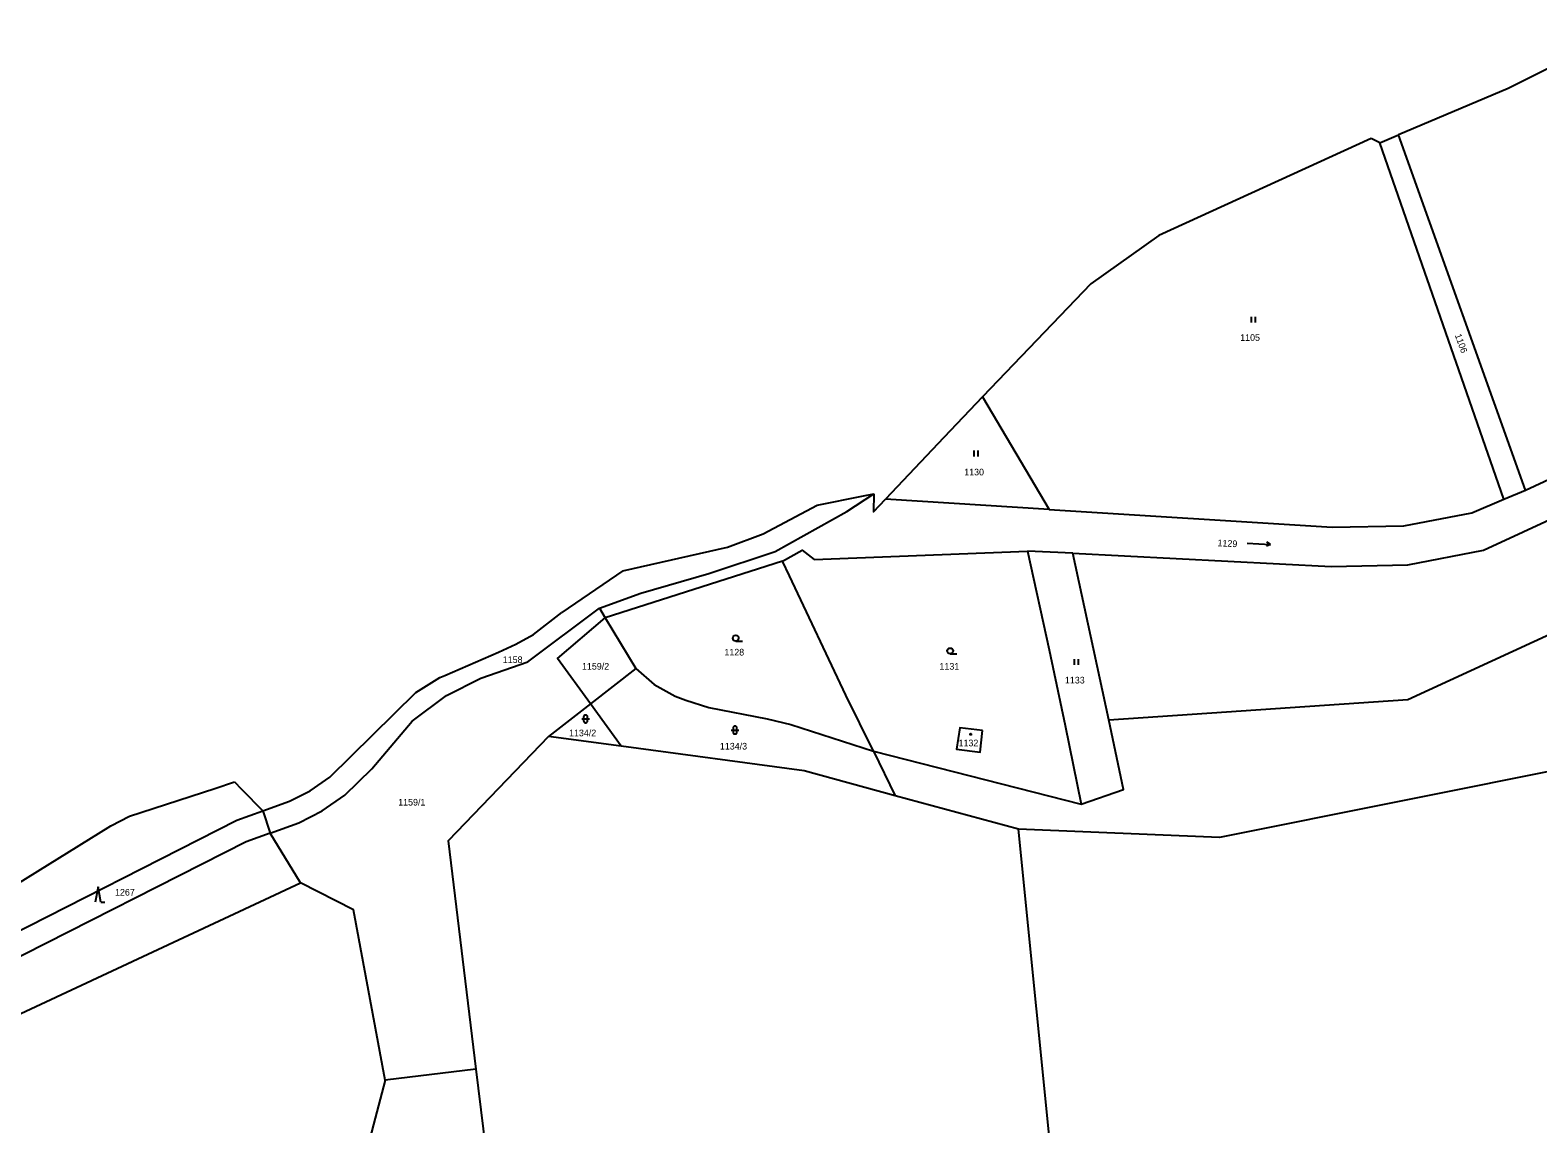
# Model space of a CAD drawing. Extents: x -520431 to -517205, y -1075927 to -1074013.
# Drawn here: x -518762.1 to -518376.5, y -1074320 to -1074040.2 of the extents above; entities that cross this region are included whole.
import ezdxf

# ---------------------------------------------------------------- set-up
doc = ezdxf.new("R2010")
doc.units = 0
for name, color, linetype in [('Hranice parcel', 7, 'Continuous'), ('Parcelní čísla', 7, 'Continuous'), ('Značky budov', 7, 'Continuous'), ('Značky kultur', 7, 'Continuous')]:
    doc.layers.add(name, color=color, linetype=linetype)

msp = doc.modelspace()

# ---------------------------------------------------------------- linework, layer by layer
at = {"layer": 'Hranice parcel'}
for p, q in [((-518354.42, -1074040.18), (-518384.03, -1074055.15)), ((-518384.03, -1074055.15), (-518412.07, -1074066.97)), ((-518419.07, -1074067.93), (-518473.42, -1074092.69)), ((-518416.86, -1074068.99), (-518419.07, -1074067.93)), ((-518416.86, -1074068.99), (-518412.07, -1074066.97)), ((-518379.64, -1074157.9), (-518412.07, -1074066.97)), ((-518385.18, -1074160.23), (-518416.86, -1074068.99)), ((-518473.42, -1074092.69), (-518490.83, -1074105.12)), ((-518490.83, -1074105.12), (-518518.53, -1074134.04)), ((-518379.64, -1074157.9), (-518280.93, -1074111.82)), ((-518518.53, -1074134.04), (-518528.44, -1074144.39)), ((-518518.53, -1074134.04), (-518501.47, -1074162.84)), ((-518528.44, -1074144.39), (-518543.36, -1074160.2)), ((-518560.83, -1074161.75), (-518548.99, -1074159.33)), ((-518548.99, -1074159.33), (-518546.35, -1074158.79)), ((-518501.47, -1074162.84), (-518543.36, -1074160.2)), ((-518385.18, -1074160.23), (-518379.64, -1074157.9)), ((-518574.62, -1074169.1), (-518560.83, -1074161.75)), ((-518495.42, -1074174.04), (-518506.97, -1074173.46)), ((-518486.24, -1074216.69), (-518495.42, -1074174.04)), ((-518610.49, -1074178.54), (-518626.12, -1074189.2)), ((-518569.65, -1074176.06), (-518614.99, -1074190.53)), ((-518616.5, -1074188.04), (-518614.99, -1074190.53)), ((-518614.99, -1074190.53), (-518607.15, -1074203.52)), ((-518656.04, -1074205.28), (-518642.31, -1074199.31)), ((-518607.15, -1074203.52), (-518618.81, -1074212.6)), ((-518685.42, -1074231.32), (-518663.46, -1074209.68)), ((-518618.81, -1074212.6), (-518629.51, -1074220.94)), ((-518610.95, -1074223.43), (-518618.81, -1074212.6)), ((-518610.95, -1074223.43), (-518629.51, -1074220.94)), ((-518546.4, -1074224.71), (-518493.31, -1074238.26)), ((-518546.4, -1074224.71), (-518540.85, -1074236.06)), ((-518714.91, -1074234.19), (-518709.85, -1074232.53)), ((-518709.85, -1074232.53), (-518708.02, -1074234.39)), ((-518736.66, -1074241.32), (-518714.91, -1074234.19)), ((-518708.02, -1074234.39), (-518702.57, -1074239.93)), ((-518509.31, -1074244.66), (-518540.85, -1074236.06)), ((-518702.57, -1074239.93), (-518700.72, -1074245.65)), ((-518692.92, -1074258.36), (-518700.72, -1074245.65)), ((-518648.11, -1074306.01), (-518671.34, -1074308.84))]:
    msp.add_line(p, q, dxfattribs=at)
for points in [[(-518495.42, -1074174.04), (-518429.31, -1074177.39), (-518409.68, -1074177.01), (-518390.4, -1074173.28), (-518251.79, -1074109.22), (-518233.45, -1074096.86)], [(-518486.24, -1074216.69), (-518409.76, -1074211.47), (-518356, -1074186.74), (-518272.43, -1074153.07), (-518208.72, -1074139.47)], [(-518616.5, -1074188.04), (-518605.88, -1074184.2), (-518588.5, -1074179.17), (-518571.56, -1074173.58), (-518553.21, -1074163.31), (-518546.35, -1074158.79)], [(-518546.35, -1074158.79), (-518546.43, -1074163.45), (-518543.36, -1074160.2)], [(-518501.47, -1074162.84), (-518429.09, -1074167.39), (-518410.74, -1074167.03), (-518393.32, -1074163.66), (-518385.18, -1074160.23)], [(-518610.49, -1074178.54), (-518583.78, -1074172.46), (-518574.62, -1074169.1)], [(-518569.65, -1074176.06), (-518564.67, -1074173.24), (-518561.55, -1074175.59), (-518506.97, -1074173.46)], [(-518506.97, -1074173.46), (-518501.44, -1074198.73), (-518497.36, -1074218.14), (-518493.31, -1074238.26)], [(-518546.4, -1074224.71), (-518553.47, -1074210.33), (-518567.88, -1074179.85), (-518569.65, -1074176.06)], [(-518700.72, -1074245.65), (-518693.35, -1074243.02), (-518687.4, -1074239.96), (-518681.59, -1074235.96), (-518674.7, -1074229.18), (-518664.38, -1074217.03), (-518655.64, -1074210.44), (-518646.83, -1074205.97), (-518634.81, -1074201.78), (-518616.5, -1074188.04)], [(-518642.31, -1074199.31), (-518637.85, -1074197.27), (-518633.32, -1074194.83), (-518626.12, -1074189.2)], [(-518618.81, -1074212.6), (-518627.23, -1074201), (-518614.99, -1074190.53)], [(-518663.46, -1074209.68), (-518657.29, -1074205.82), (-518656.04, -1074205.28)], [(-518607.15, -1074203.52), (-518602.53, -1074207.63), (-518597.14, -1074210.56), (-518594.41, -1074211.66), (-518588.48, -1074213.49), (-518573.58, -1074216.41), (-518567.57, -1074217.88), (-518546.4, -1074224.71)], [(-518493.31, -1074238.26), (-518482.41, -1074234.49), (-518486.24, -1074216.69)], [(-518629.51, -1074220.94), (-518655.21, -1074247.59), (-518648.11, -1074306.01)], [(-518518.49, -1074219.37), (-518524.34, -1074218.7), (-518525.17, -1074224.12), (-518519.15, -1074224.9), (-518518.49, -1074219.37)], [(-518540.85, -1074236.06), (-518564.09, -1074229.73), (-518610.95, -1074223.43)], [(-518365.52, -1074228.22), (-518457.89, -1074246.76), (-518509.31, -1074244.66)], [(-518702.57, -1074239.93), (-518695.74, -1074237.49), (-518690.48, -1074234.8), (-518685.42, -1074231.32)], [(-518807.42, -1074298.56), (-518781.44, -1074280.23), (-518772.33, -1074274.36), (-518709.23, -1074242.3), (-518702.57, -1074239.93)], [(-518787, -1074272.03), (-518741.51, -1074243.77), (-518736.66, -1074241.32)], [(-518481.5, -1074522), (-518495.4, -1074383.37), (-518509.31, -1074244.66)], [(-518700.72, -1074245.65), (-518706.84, -1074247.83), (-518769.32, -1074279.56), (-518778.06, -1074285.2), (-518806.41, -1074305.5)], [(-518789.46, -1074460.36), (-518779.66, -1074458.38), (-518797.01, -1074329.01), (-518780.23, -1074299.11), (-518692.92, -1074258.36)], [(-518671.34, -1074308.84), (-518679.42, -1074265.31), (-518692.92, -1074258.36)], [(-518648.11, -1074306.01), (-518644.39, -1074336.6), (-518683.65, -1074459.11), (-518715.65, -1074567.42)], [(-518671.34, -1074308.84), (-518698.04, -1074410.69), (-518732.98, -1074566.81)]]:
    msp.add_lwpolyline(points, dxfattribs=at)
at = {"layer": 'Značky budov'}
msp.add_circle((-518521.53, -1074220.35), 0.175, dxfattribs=at)
at = {"layer": 'Značky kultur'}
for p, q in [((-518449.72, -1074115.01), (-518449.72, -1074113.51)), ((-518448.72, -1074115.01), (-518448.72, -1074113.51)), ((-518520.61, -1074149.26), (-518520.61, -1074147.76)), ((-518519.61, -1074149.26), (-518519.61, -1074147.76)), ((-518450.82, -1074171.45), (-518444.83, -1074171.77)), ((-518444.83, -1074171.77), (-518445.83, -1074172.22)), ((-518444.83, -1074171.77), (-518445.78, -1074171.22)), ((-518581.64, -1074196.5), (-518579.89, -1074196.5)), ((-518526.8, -1074199.78), (-518525.05, -1074199.78)), ((-518494.97, -1074202.61), (-518494.97, -1074201.11)), ((-518493.97, -1074202.61), (-518493.97, -1074201.11)), ((-518621.04, -1074216.42), (-518619.04, -1074216.42)), ((-518620.54, -1074215.92), (-518620.54, -1074216.92)), ((-518619.54, -1074216.92), (-518619.54, -1074215.92)), ((-518582.82, -1074219.26), (-518580.82, -1074219.26)), ((-518582.32, -1074218.76), (-518582.32, -1074219.76)), ((-518581.32, -1074219.76), (-518581.32, -1074218.76)), ((-518744.74, -1074259.35), (-518745.49, -1074263.35)), ((-518743.99, -1074263.35), (-518744.74, -1074259.35)), ((-518743.99, -1074263.35), (-518742.99, -1074263.35))]:
    msp.add_line(p, q, dxfattribs=at)
for centre in [(-518581.64, -1074195.75), (-518526.8, -1074199.03)]:
    msp.add_circle(centre, 0.75, dxfattribs=at)
for centre, start, end in [((-518620.04, -1074215.92), 0, 180), ((-518620.04, -1074216.92), 180, 359.9879), ((-518581.82, -1074218.76), 0, 180), ((-518581.82, -1074219.76), 180, 359.9879)]:
    msp.add_arc(centre, 0.5, start, end, dxfattribs=at)

# ---------------------------------------------------------------- texts
at = {"layer": 'Parcelní čísla'}
for s, p in [('1105', (-518452.6, -1074119.69)), ('1130', (-518523.19, -1074154.11)), ('1128', (-518584.53, -1074200.19)), ('1158', (-518641.23, -1074202.12)), ('1159/2', (-518620.96, -1074203.81)), ('1131', (-518529.52, -1074203.82)), ('1133', (-518497.43, -1074207.35)), ('1134/2', (-518624.27, -1074220.85)), ('1132', (-518524.64, -1074223.42)), ('1134/3', (-518585.68, -1074224.25)), ('1159/1', (-518667.97, -1074238.58)), ('1267', (-518740.4, -1074261.62))]:
    msp.add_text(s, height=1.7, dxfattribs=at).set_placement(p)
for s, rotation, p in [('1106', 290, (-518397.73, -1074118.23)), ('1129', 357, (-518458.43, -1074172.22))]:
    msp.add_text(s, height=1.7, rotation=rotation, dxfattribs=at).set_placement(p)

doc.saveas('drawing.dxf')
